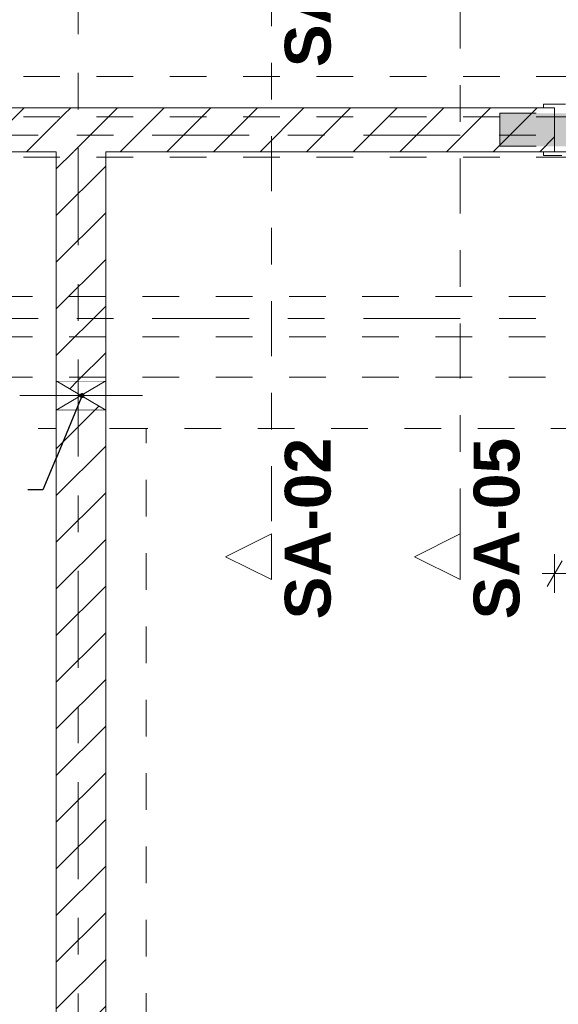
# Model space of a CAD drawing. Header units: metres. Extents: x -4 to 99, y -11 to 17.
# Tile 633 of 656: x 57.97 to 59.44, y 3.48 to 6.17. Entities that reach past the tile are written whole.
import ezdxf

# ---------------------------------------------------------------- set-up
doc = ezdxf.new("R2010")
doc.units = ezdxf.units.M
doc.header["$MEASUREMENT"] = 0
for name, pattern in [('Achse', [0.2, 0.1, -0.05, 0, -0.05]), ('Punktlinie eng', [0.0375, 0.0125, -0.025]), ('Schnittlinie', [0.3, 0.15, -0.075, 0, -0.075]), ('Strichlinie doppelt', [0.546806, 0.264583, -0.105833, 0.070556, -0.105833]), ('Strichlinie eng', [0.115, 0.075, -0.04]), ('Untersicht', [0.1, 0.075, -0.025]), ('Wipeout_Contour', [1, 0, -1])]:
    doc.linetypes.add(name, pattern=pattern)
for name, color, linetype in [('152 - Bemaßung_ Beschriftung.Ausbau', 7, 'Continuous'), ('203 - Marker.Schnitt - Ausbaudetail SA', 7, 'Continuous'), ('451 - Universal.Achsen Raster', 7, 'Continuous'), ('605 - Struktur.Wand Innen', 7, 'Continuous'), ('608 - Struktur.Träger', 7, 'Continuous'), ('650 - Abdeckung.Fußboden Aufbau', 7, 'Continuous'), ('Abbruch_605 - Struktur.Wand Innen', 7, 'Continuous'), ('Neubau_152 - Bemaßung_ Beschriftung.Ausbau', 7, 'Continuous'), ('Neubau_605 - Struktur.Wand Innen', 7, 'Continuous'), ('Neubau_615 - Struktur.Sturz', 7, 'Continuous'), ('Neubau_653 - Abdeckung.TB Verkofferung', 7, 'Continuous')]:
    doc.layers.add(name, color=color, linetype=linetype)
doc.styles.add('ERSTELLTER_STIL_1', font='txt')
doc.styles.add('ERSTELLTER_STIL_2', font='txt')
doc.linetypes.add('Abbruch 1', pattern='A,0,[1,2022.0244.A_L5A-PL02.04_iD_Grundriss 2.OG1.Shx,S=0.001984,R=0,X=0,Y=0],-0.25,0', length=0.25)
doc.dimstyles.new('ERSTELLTER_STIL__1', dxfattribs={"dimtxt": 0.1, "dimasz": 0.0532, "dimexe": 0.18, "dimexo": 0.0625, "dimgap": 0, "dimtad": 1, "dimzin": 0, "dimdsep": 46, "dimtxsty": 'ERSTELLTER_STIL_2', "dimblk": 'ARROWHEAD_2', "dimblk1": 'ARROWHEAD_2', "dimblk2": 'ARROWHEAD_2', "dimcen": 0.09, "dimse1": 1, "dimse2": 1, "dimclrd": 7, "dimclre": 7, "dimclrt": 7, "dimazin": 0, "dimtfac": 1, "dimtdec": 4, "dimtmove": 0, "dimatfit": 3, "dimfxl": 1, "dimtolj": 1, "dimtzin": 0, "dimarcsym": 0})
doc.dimstyles.new('ERSTELLTER_STIL__2', dxfattribs={"dimtxt": 0.1, "dimasz": 0.0532, "dimexe": 0.18, "dimexo": 0.0625, "dimgap": 0, "dimtad": 1, "dimtih": 1, "dimtoh": 1, "dimzin": 0, "dimdsep": 46, "dimtxsty": 'ERSTELLTER_STIL_2', "dimblk": 'ARROWHEAD_2', "dimblk1": 'ARROWHEAD_2', "dimblk2": 'ARROWHEAD_2', "dimcen": 0.09, "dimse1": 1, "dimse2": 1, "dimclrd": 7, "dimclre": 7, "dimclrt": 7, "dimazin": 0, "dimtfac": 1, "dimtdec": 4, "dimtmove": 0, "dimatfit": 3, "dimfxl": 1, "dimtolj": 1, "dimtzin": 0, "dimarcsym": 0})
doc.dimstyles.new('ERSTELLTER_STIL__7', dxfattribs={"dimtxt": 0.18, "dimasz": 0.02736, "dimexe": 0.18, "dimexo": 0.0625, "dimgap": 0, "dimtad": 0, "dimtih": 1, "dimtoh": 1, "dimdec": 4, "dimzin": 0, "dimdsep": 46, "dimcen": 0.09, "dimadec": 0, "dimazin": 0, "dimtfac": 1, "dimtdec": 4, "dimtmove": 0, "dimatfit": 3, "dimldrblk": 'ARROWHEAD_11', "dimfxl": 1, "dimtolj": 1, "dimtzin": 0, "dimarcsym": 0})
pattern_1 = [(45, (0, 0), (-0.06363961, 0.06363961), [])]

# ---------------------------------------------------------------- blocks, each defined once
blk = doc.blocks.new('ARROWHEAD_11')
at = {"color": 0, "linetype": 'Continuous', "lineweight": 0}
blk.add_line((0, 0), (-1, 0), dxfattribs=at)
at = {"color": 0, "linetype": 'Continuous', "lineweight": 0, "const_width": 0.25, "flags": 128}
blk.add_lwpolyline([(-0.125, 0, 1), (0.125, 0, 1)], format="xyb", close=True, dxfattribs=at)
blk = doc.blocks.new('*D508')
at = {"layer": '152 - Bemaßung_ Beschriftung.Ausbau', "color": 7, "linetype": 'Continuous', "lineweight": 5}
for p, q in [((63.9, 8.1252), (63.97, 8.0848)), ((63.9875, 8.105), (63.8825, 8.105)), ((63.935, 5.925), (63.935, 8.105)), ((63.9, 5.9452), (63.97, 5.9048)), ((63.9875, 5.925), (63.8825, 5.925))]:
    blk.add_line(p, q, dxfattribs=at)
at = {"layer": '152 - Bemaßung_ Beschriftung.Ausbau', "color": 7, "lineweight": 5, "char_height": 0.1, "attachment_point": 7, "rotation": 90, "style": 'ERSTELLTER_STIL_2'}
for s, insert in [('\\A1;{\\pql;\\fArial|b0|i0|c0|p38;13\\fArial|b0|i0|c0|p38;\\A1{\\H.66x;\\S5^  ;}}', (63.9167, 7.8829)), ('\\A1;{\\pql;\\fArial|b0|i0|c0|p38;2,18}', (63.915, 6.781))]:
    blk.add_mtext(s, dxfattribs=dict(at, insert=insert))
blk = doc.blocks.new('ARROWHEAD_2')
at = {"color": 0, "linetype": 'Continuous', "lineweight": 0}
for p, q in [((-0.378, -0.655), (0.378, 0.655)), ((0, 0), (-1, 0))]:
    blk.add_line(p, q, dxfattribs=at)
blk = doc.blocks.new('*D551')
at = {"layer": '152 - Bemaßung_ Beschriftung.Ausbau', "color": 7, "linetype": 'Continuous', "lineweight": 5}
for p, q in [((59.43, 4.6021), (59.43, 4.7071)), ((60.44, 4.6021), (60.44, 4.7071)), ((59.4502, 4.6896), (59.4098, 4.6196)), ((60.4602, 4.6896), (60.4198, 4.6196)), ((59.3958, 4.6546), (59.43, 4.6546)), ((59.43, 4.6546), (60.44, 4.6546))]:
    blk.add_line(p, q, dxfattribs=at)
at = {"layer": '152 - Bemaßung_ Beschriftung.Ausbau', "color": 7, "lineweight": 5, "char_height": 0.1, "attachment_point": 7, "style": 'ERSTELLTER_STIL_2'}
for s, insert in [('\\A1;{\\pql;\\fArial|b0|i0|c0|p38;2,13\\fArial|b0|i0|c0|p38;\\A1{\\H.66x;\\S5^  ;}}', (59.777, 4.5152)), ('\\A1;{\\pql;\\fArial|b0|i0|c0|p38;1,01}', (59.802, 4.6746))]:
    blk.add_mtext(s, dxfattribs=dict(at, insert=insert))

msp = doc.modelspace()

# ---------------------------------------------------------------- hatches: boundary and pattern name
at = {"layer": 'Abbruch_605 - Struktur.Wand Innen', "linetype": 'Continuous', "lineweight": 0, "true_color": 0x000000}
h = msp.add_hatch(dxfattribs=at)
h.set_pattern_fill('MW_Ziegel_0001', color=18, style=0, pattern_type=2)
h.set_pattern_definition(pattern_1)
h.paths.add_polyline_path([(58.205, 5.18), (58.07, 5.18), (58.1375, 5.14)])
h = msp.add_hatch(dxfattribs=at)
h.set_pattern_fill('MW_Ziegel_0001', color=18, style=0, pattern_type=2)
h.set_pattern_definition(pattern_1)
h.paths.add_polyline_path([(58.07, 5.1), (58.205, 5.1), (58.1375, 5.14)])

# ---------------------------------------------------------------- linework, layer by layer
at = {"layer": '608 - Struktur.Träger', "color": 7, "linetype": 'Untersicht', "lineweight": 13}
msp.add_line((0.38, 6.01), (61.88, 6.01), dxfattribs=at)
at = {"layer": '650 - Abdeckung.Fußboden Aufbau', "color": 7, "linetype": 'Continuous', "lineweight": 13, "flags": 128}
for points in [[(53.24, 5.805), (53.24, 5.925), (54.37, 5.925), (54.37, 6.01), (54.69, 6.01), (54.69, 5.925), (55.82, 5.925), (55.82, 5.8045), (56.83, 5.8045), (56.83, 5.925), (59.43, 5.925), (59.43, 5.805)], [(58.205, 5.805), (58.205, 0.71), (58.29, 0.71), (58.29, 0.255), (61.57, 0.255), (61.57, 0.71), (62.025, 0.71), (62.025, 5.19), (61.57, 5.19), (61.57, 5.805), (60.44, 5.805)], [(58.29, 5.805), (58.205, 5.805)], [(59.43, 5.805), (58.29, 5.805)]]:
    msp.add_lwpolyline(points, dxfattribs=at)
msp.add_lwpolyline([(54.62, 0.71), (54.69, 0.71), (54.69, 0.255), (57.97, 0.255), (57.97, 0.71), (58.07, 0.71), (58.07, 5.295), (58.07, 5.8045), (54.69, 5.8045), (54.69, 5.19), (54.62, 5.19)], close=True, dxfattribs=at)
at = {"layer": '650 - Abdeckung.Fußboden Aufbau', "color": 7, "linetype": 'Strichlinie eng', "lineweight": 13, "flags": 128}
msp.add_lwpolyline([(59.43, 5.805), (60.44, 5.805)], dxfattribs=at)
at = {"layer": 'Abbruch_605 - Struktur.Wand Innen', "color": 7, "linetype": 'Abbruch 1', "lineweight": 18}
for p, q in [((58.205, 5.18), (58.07, 5.18)), ((58.07, 5.1), (58.205, 5.1))]:
    msp.add_line(p, q, dxfattribs=at)
at = {"layer": 'Abbruch_605 - Struktur.Wand Innen', "color": 160, "linetype": 'Abbruch 1', "lineweight": 5, "true_color": 0x3232ff}
msp.add_line((57.97, 5.14), (58.305, 5.14), dxfattribs=at)
msp.add_line((57.97, 5.14), (58.305, 5.14), dxfattribs=at)
at = {"layer": 'Abbruch_605 - Struktur.Wand Innen', "color": 7, "linetype": 'Abbruch 1', "lineweight": 18, "flags": 128}
for points in [[(58.07, 5.18), (58.07, 5.1)], [(58.205, 5.1), (58.205, 5.18)]]:
    msp.add_lwpolyline(points, dxfattribs=at)
at = {"layer": 'Neubau_605 - Struktur.Wand Innen', "color": 1, "linetype": 'Continuous', "lineweight": 9}
for p, q in [((58.07, 5.1), (58.205, 5.18)), ((58.07, 5.18), (58.205, 5.1))]:
    msp.add_line(p, q, dxfattribs=at)
at = {"layer": 'Neubau_653 - Abdeckung.TB Verkofferung', "color": 1, "linetype": 'Untersicht', "lineweight": 9}
for p, q in [((54.62, 5.805), (62.025, 5.805)), ((54.62, 5.0505), (62.025, 5.0505)), ((58.315, 1.01), (58.315, 5.0505))]:
    msp.add_line(p, q, dxfattribs=at)

# ---------------------------------------------------------------- texts
at = {"layer": '203 - Marker.Schnitt - Ausbaudetail SA', "color": 7, "lineweight": 13, "char_height": 0.125, "rotation": 90, "style": 'ERSTELLTER_STIL_1'}
for s, insert, attachment_point in [('\\A1;{\\pql;\\pt0;\\fArial|b1|i0|c0|p38;SA-02}', (58.8203, 6.0359), 7), ('\\A1;{\\pqr;\\pt0;\\fArial|b1|i0|c0|p38;SA-02}', (58.8203, 5.0246), 9), ('\\A1;{\\pqr;\\pt0;\\fArial|b1|i0|c0|p38;SA-05}', (59.3356, 5.0246), 9)]:
    msp.add_mtext(s, dxfattribs=dict(at, insert=insert, attachment_point=attachment_point))

# ---------------------------------------------------------------- next in the draw order: wipeouts: each hides what was drawn before it
at = {"color": 254, "linetype": 'Wipeout_Contour', "lineweight": 0, "ltscale": 236.443275}
msp.add_wipeout([(58.205, 5.805), (59.43, 5.805), (59.43, 5.925), (58.205, 5.925)], dxfattribs=at).dxf.layer = '605 - Struktur.Wand Innen'
at = {"color": 254, "linetype": 'Wipeout_Contour', "lineweight": 0, "ltscale": 233.009674}
msp.add_wipeout([(58.07, 0.7), (58.205, 0.7), (58.205, 5.1), (58.07, 5.1)], dxfattribs=at).dxf.layer = '605 - Struktur.Wand Innen'

# ---------------------------------------------------------------- next in the draw order: hatches: boundary and pattern name
at = {"layer": '605 - Struktur.Wand Innen', "linetype": 'Continuous', "lineweight": 0, "true_color": 0x000000}
h = msp.add_hatch(dxfattribs=at)
h.set_pattern_fill('MW_Ziegel_0001', color=18, style=0, pattern_type=2)
h.set_pattern_definition(pattern_1)
h.paths.add_polyline_path([(58.205, 5.805), (59.43, 5.805), (59.43, 5.925), (58.205, 5.925)])
h = msp.add_hatch(dxfattribs=at)
h.set_pattern_fill('MW_Ziegel_0001', color=18, style=0, pattern_type=2)
h.set_pattern_definition(pattern_1)
h.paths.add_polyline_path([(58.07, 0.7), (58.205, 0.7), (58.205, 5.1), (58.07, 5.1)])
at = {"layer": 'Neubau_615 - Struktur.Sturz', "linetype": 'Continuous', "lineweight": 0, "true_color": 0x3f0000}
msp.add_hatch(color=18, dxfattribs=at).paths.add_polyline_path([(59.28, 5.91), (59.28, 5.82), (60.59, 5.82), (60.59, 5.91)])

# ---------------------------------------------------------------- next in the draw order: linework, layer by layer
at = {"layer": '203 - Marker.Schnitt - Ausbaudetail SA', "color": 7, "linetype": 'Schnittlinie', "lineweight": 13}
for p, q in [((59.1723, 8.937), (59.1723, 4.763)), ((58.657, 6.2975), (58.657, 4.763))]:
    msp.add_line(p, q, dxfattribs=at)
at = {"layer": '605 - Struktur.Wand Innen', "color": 1, "linetype": 'Continuous', "lineweight": 13}
for p, q in [((59.4, 5.925), (59.4, 5.935)), ((59.4, 5.935), (59.46, 5.935)), ((59.43, 5.925), (59.4, 5.925)), ((59.43, 5.805), (59.43, 5.925)), ((59.4, 5.795), (59.4, 5.805)), ((59.4, 5.805), (59.43, 5.805)), ((59.45, 5.795), (59.4, 5.795))]:
    msp.add_line(p, q, dxfattribs=at)
at = {"layer": '605 - Struktur.Wand Innen', "color": 7, "linetype": 'Continuous', "lineweight": 18}
msp.add_line((59.43, 5.805), (59.43, 5.925), dxfattribs=at)
msp.add_line((59.43, 5.805), (59.43, 5.925), dxfattribs=at)
msp.add_line((59.43, 5.805), (59.43, 5.925), dxfattribs=at)
at = {"layer": '605 - Struktur.Wand Innen', "color": 7, "linetype": 'Continuous', "lineweight": 18, "flags": 128}
for points in [[(59.43, 5.925), (58.205, 5.925)], [(58.205, 5.805), (59.43, 5.805)], [(58.07, 5.1), (58.07, 0.7)], [(58.205, 0.7), (58.205, 5.1)]]:
    msp.add_lwpolyline(points, dxfattribs=at)
at = {"layer": 'Neubau_615 - Struktur.Sturz', "color": 1, "linetype": 'Punktlinie eng', "lineweight": 13}
for p, q in [((59.28, 5.91), (60.59, 5.91)), ((59.28, 5.82), (59.28, 5.91)), ((59.28, 5.82), (60.59, 5.82))]:
    msp.add_line(p, q, dxfattribs=at)
at = {"layer": 'Neubau_653 - Abdeckung.TB Verkofferung', "color": 1, "linetype": 'Untersicht', "lineweight": 9}
for p in [(58.205, 1.01), (58.315, 5.0505)]:
    msp.add_line(p, (58.205, 5.0505), dxfattribs=at)

# ---------------------------------------------------------------- next in the draw order: dimensions: what is measured, and where the dimension line sits
at = {"layer": '152 - Bemaßung_ Beschriftung.Ausbau', "color": 7, "linetype": 'Continuous', "lineweight": 5}
dim = msp.add_linear_dim(base=(60.44, 4.6546), p1=(59.43, 5.795), p2=(60.44, 5.795), dimstyle='ERSTELLTER_STIL__2', dxfattribs=at)
dim.commit()
dim.dimension.update_dxf_attribs({"geometry": '*D551', "text_midpoint": (59.9319, 4.7246), "dimtype": 160})

# ---------------------------------------------------------------- next in the draw order: leaders
at = {"layer": 'Neubau_152 - Bemaßung_ Beschriftung.Ausbau', "color": 1, "linetype": 'Continuous', "lineweight": 13, "annotation_type": 0, "has_hookline": 1, "hookline_direction": 1, "text_width": 0.8253}
msp.add_leader([(58.1402, 5.14), (58.0336, 4.8826), (57.9925, 4.8826)], dimstyle='ERSTELLTER_STIL__7', dxfattribs=at)

# ---------------------------------------------------------------- next in the draw order: wipeouts: each hides what was drawn before it
at = {"color": 254, "linetype": 'Wipeout_Contour', "lineweight": 0, "ltscale": 175.915832}
msp.add_wipeout([(58.657, 4.638), (58.657, 4.763), (58.532, 4.7005)], dxfattribs=at).dxf.layer = '203 - Marker.Schnitt - Ausbaudetail SA'
at = {"color": 254, "linetype": 'Wipeout_Contour', "lineweight": 0, "ltscale": 177.456798}
msp.add_wipeout([(59.1723, 4.638), (59.1723, 4.763), (59.0473, 4.7005)], dxfattribs=at).dxf.layer = '203 - Marker.Schnitt - Ausbaudetail SA'
at = {"color": 254, "linetype": 'Wipeout_Contour', "lineweight": 0, "ltscale": 174.929018}
msp.add_wipeout([(58.07, 5.925), (58.205, 5.805), (58.205, 5.925)], dxfattribs=at).dxf.layer = '605 - Struktur.Wand Innen'

# ---------------------------------------------------------------- next in the draw order: hatches: boundary and pattern name
at = {"layer": '605 - Struktur.Wand Innen', "linetype": 'Continuous', "lineweight": 0, "true_color": 0x000000}
h = msp.add_hatch(dxfattribs=at)
h.set_pattern_fill('MW_Ziegel_0001', color=18, style=0, pattern_type=2)
h.set_pattern_definition(pattern_1)
h.paths.add_polyline_path([(58.07, 5.925), (58.205, 5.805), (58.205, 5.925)])

# ---------------------------------------------------------------- next in the draw order: linework, layer by layer
at = {"layer": '203 - Marker.Schnitt - Ausbaudetail SA', "color": 7, "linetype": 'Continuous', "lineweight": 13, "flags": 128}
for points in [[(58.657, 4.638), (58.657, 4.763), (58.532, 4.7005)], [(59.1723, 4.638), (59.1723, 4.763), (59.0473, 4.7005)]]:
    msp.add_lwpolyline(points, close=True, dxfattribs=at)

# ---------------------------------------------------------------- next in the draw order: wipeouts: each hides what was drawn before it
at = {"color": 254, "linetype": 'Wipeout_Contour', "lineweight": 0, "ltscale": 175.677226}
msp.add_wipeout([(58.07, 5.925), (58.07, 5.805), (58.205, 5.805)], dxfattribs=at).dxf.layer = '605 - Struktur.Wand Innen'

# ---------------------------------------------------------------- next in the draw order: hatches: boundary and pattern name
at = {"layer": '605 - Struktur.Wand Innen', "linetype": 'Continuous', "lineweight": 0, "true_color": 0x000000}
h = msp.add_hatch(dxfattribs=at)
h.set_pattern_fill('MW_Ziegel_0001', color=18, style=0, pattern_type=2)
h.set_pattern_definition(pattern_1)
h.paths.add_polyline_path([(58.07, 5.925), (58.07, 5.805), (58.205, 5.805)])

# ---------------------------------------------------------------- next in the draw order: linework, layer by layer
at = {"layer": '605 - Struktur.Wand Innen', "color": 7, "linetype": 'Continuous', "lineweight": 18, "flags": 128}
msp.add_lwpolyline([(58.07, 5.925), (58.205, 5.925)], dxfattribs=at)

# ---------------------------------------------------------------- next in the draw order: dimensions: what is measured, and where the dimension line sits
at = {"layer": '152 - Bemaßung_ Beschriftung.Ausbau', "color": 7, "linetype": 'Continuous', "lineweight": 5}
dim = msp.add_linear_dim(base=(63.935, 8.105), p1=(59.82, 5.925), p2=(58.13, 8.105), angle=90, dimstyle='ERSTELLTER_STIL__1', dxfattribs=at)
dim.commit()
dim.dimension.update_dxf_attribs({"geometry": '*D508', "text_midpoint": (63.865, 6.9109), "dimtype": 160, "text_rotation": 90})

# ---------------------------------------------------------------- next in the draw order: wipeouts: each hides what was drawn before it
at = {"color": 254, "linetype": 'Wipeout_Contour', "lineweight": 0, "ltscale": 233.596152}
msp.add_wipeout([(58.07, 5.805), (58.07, 5.18), (58.205, 5.18), (58.205, 5.805)], dxfattribs=at).dxf.layer = '605 - Struktur.Wand Innen'

# ---------------------------------------------------------------- next in the draw order: hatches: boundary and pattern name
at = {"layer": '605 - Struktur.Wand Innen', "linetype": 'Continuous', "lineweight": 0, "true_color": 0x000000}
h = msp.add_hatch(dxfattribs=at)
h.set_pattern_fill('MW_Ziegel_0001', color=18, style=0, pattern_type=2)
h.set_pattern_definition(pattern_1)
h.paths.add_polyline_path([(58.07, 5.805), (58.07, 5.18), (58.205, 5.18), (58.205, 5.805)])

# ---------------------------------------------------------------- next in the draw order: linework, layer by layer
at = {"layer": '451 - Universal.Achsen Raster', "color": 160, "linetype": 'Strichlinie doppelt', "lineweight": 9, "true_color": 0x3232ff}
for p, q in [((58.13, -10.585), (58.13, 16.355)), ((64.935, 5.35), (-3.175, 5.35))]:
    msp.add_line(p, q, dxfattribs=at)
at = {"layer": '605 - Struktur.Wand Innen', "color": 7, "linetype": 'Continuous', "lineweight": 18, "flags": 128}
for points in [[(58.07, 5.805), (58.07, 5.18)], [(58.205, 5.18), (58.205, 5.805)]]:
    msp.add_lwpolyline(points, dxfattribs=at)
at = {"layer": '608 - Struktur.Träger', "color": 7, "linetype": 'Untersicht', "lineweight": 13}
for p, q in [((0.38, 5.79), (61.88, 5.79)), ((14.5051, 5.41), (61.88, 5.41)), ((14.5051, 5.19), (61.88, 5.19))]:
    msp.add_line(p, q, dxfattribs=at)
at = {"layer": '608 - Struktur.Träger', "color": 7, "linetype": 'Achse', "lineweight": 9}
msp.add_line((14.5051, 5.3), (61.88, 5.3), dxfattribs=at)

# ---------------------------------------------------------------- next in the draw order: wipeouts: each hides what was drawn before it
at = {"color": 254, "linetype": 'Wipeout_Contour', "lineweight": 0, "ltscale": 231.000887}
msp.add_wipeout([(56.83, 5.925), (56.83, 5.8045), (58.07, 5.8045), (58.07, 5.925)], dxfattribs=at).dxf.layer = '605 - Struktur.Wand Innen'

# ---------------------------------------------------------------- next in the draw order: hatches: boundary and pattern name
at = {"layer": '605 - Struktur.Wand Innen', "linetype": 'Continuous', "lineweight": 0, "true_color": 0x000000}
h = msp.add_hatch(dxfattribs=at)
h.set_pattern_fill('MW_Ziegel_0001', color=18, style=0, pattern_type=2)
h.set_pattern_definition(pattern_1)
h.paths.add_polyline_path([(56.83, 5.925), (56.83, 5.8045), (58.07, 5.8045), (58.07, 5.925)])

# ---------------------------------------------------------------- next in the draw order: linework, layer by layer
at = {"layer": '451 - Universal.Achsen Raster', "color": 160, "linetype": 'Strichlinie doppelt', "lineweight": 9, "true_color": 0x3232ff}
msp.add_line((64.935, 5.85), (-3.175, 5.85), dxfattribs=at)
at = {"layer": '605 - Struktur.Wand Innen', "color": 7, "linetype": 'Continuous', "lineweight": 18, "flags": 128}
for points in [[(58.07, 5.925), (56.83, 5.925)], [(56.83, 5.8045), (58.07, 5.8045)]]:
    msp.add_lwpolyline(points, dxfattribs=at)
at = {"layer": '608 - Struktur.Träger', "color": 7, "linetype": 'Achse', "lineweight": 9}
msp.add_line((0.38, 5.9), (61.88, 5.9), dxfattribs=at)

doc.saveas('drawing.dxf')
